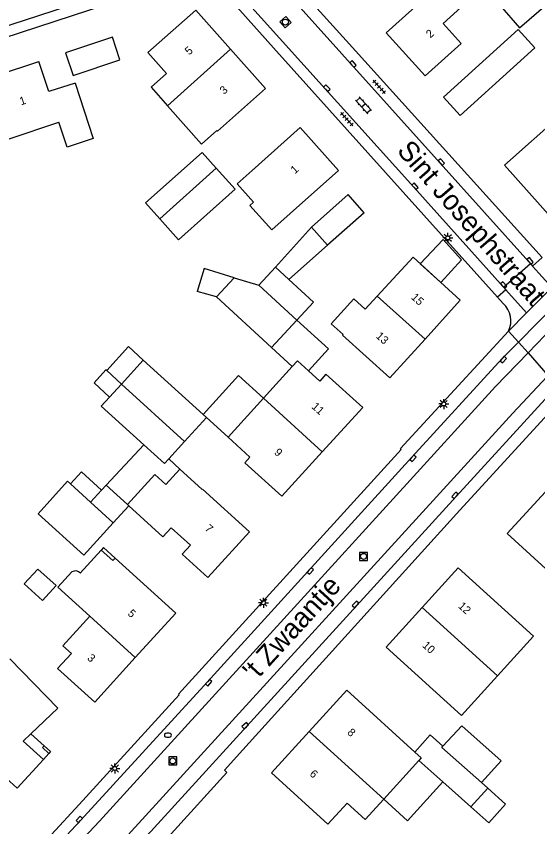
# Model space of a CAD drawing. Extents: x 136000 to 138005, y 398500 to 400500.
# Drawn here: x 137573 to 137638.1, y 398931.3 to 399032.5 of the extents above; entities that cross this region are included whole.
import ezdxf

# ---------------------------------------------------------------- set-up
doc = ezdxf.new("R2010")
doc.units = 0
for name, color, linetype in [('gg-anno-huisnummerreeks BGT', 7, 'Continuous'), ('gg-anno-openbare ruimte label', 7, 'Continuous'), ('gg-bbg-bijgebouw', 7, 'Continuous'), ('gg-bbg-gedigitaliseerde bebouwing', 7, 'Continuous'), ('gg-bbg-gedigitaliseerde bijgebouw', 7, 'Continuous'), ('gg-bbg-hoofdgebouw', 7, 'Continuous'), ('gg-bbg-luifel en loopbrug', 7, 'Continuous'), ('gg-bbg-onder overbouw', 7, 'Continuous'), ('gg-bbg-pand overbouw', 7, 'Continuous'), ('gg-bbg-pilaar onder overbouw', 7, 'Continuous'), ('gg-bbg-pilaar pand', 7, 'Continuous'), ('gg-bbg-tussenscheiding', 7, 'Continuous'), ('gg-knt-verharding', 7, 'Continuous'), ('gt-bbg-plantopografie pand', 7, 'Continuous'), ('gt-grn-weggrens', 7, 'Continuous'), ('gt-symb-brandkraan', 7, 'Continuous'), ('gt-symb-klinker verharding', 7, 'Continuous'), ('gt-symb-kolk', 7, 'Continuous'), ('gt-symb-lichtmast', 7, 'Continuous'), ('gt-symb-rioolschacht', 7, 'Continuous'), ('gt-symb-tegel verharding', 7, 'Continuous')]:
    doc.layers.add(name, color=color, linetype=linetype)

# ---------------------------------------------------------------- blocks, each defined once
blk = doc.blocks.new('gt0-KOLK')
at = {"layer": 'gt-symb-kolk'}
blk.add_lwpolyline([(0, 0), (0.37, 0), (0.37, 0.4), (-0.38, 0.4), (-0.38, 0), (0, 0)], dxfattribs=at)
blk = doc.blocks.new('gt0-LMAST')
at = {"layer": 'gt-symb-lichtmast'}
for p, q in [((-0.18, 0.17), (-0.45, 0.44)), ((-0.01, 0.25), (-0.01, 0.62)), ((0.17, 0.17), (0.44, 0.44)), ((-0.26, 0), (-0.63, 0)), ((-0.18, -0.18), (-0.45, -0.45)), ((-0.01, -0.25), (-0.01, -0.63)), ((0.44, -0.45), (0.17, -0.18)), ((0.24, 0), (0.62, 0))]:
    blk.add_line(p, q, dxfattribs=at)
blk.add_circle((-0.01, 0), 0.25, dxfattribs=at)
blk = doc.blocks.new('gt0-TEG1')
at = {"layer": 'gt-symb-tegel verharding'}
for p, q in [((-1.12, 0), (1.12, 0)), ((-0.9, -0.25), (-0.9, 0.25)), ((-0.45, -0.25), (-0.45, 0.25)), ((0, -0.25), (0, 0.25)), ((0.45, -0.25), (0.45, 0.25)), ((0.9, -0.25), (0.9, 0.25))]:
    blk.add_line(p, q, dxfattribs=at)
blk = doc.blocks.new('gt0-KL1')
at = {"layer": 'gt-symb-klinker verharding'}
for p, q in [((-1.15, 0.3), (1.15, 0.3)), ((-1, -0.3), (-1, 0.3)), ((-0.5, 0.3), (-0.5, 0.45)), ((0, -0.3), (0, 0.3)), ((0.5, 0.3), (0.5, 0.45)), ((1, -0.3), (1, 0.3)), ((-1.15, -0.3), (1.15, -0.3)), ((-0.5, -0.45), (-0.5, -0.3)), ((0.5, -0.45), (0.5, -0.3))]:
    blk.add_line(p, q, dxfattribs=at)
blk = doc.blocks.new('gt0-RS')
at = {"layer": 'gt-symb-rioolschacht'}
blk.add_lwpolyline([(-0.5, -0.5), (0.5, -0.5), (0.5, 0.5), (-0.5, 0.5)], close=True, dxfattribs=at)
blk.add_circle((0, 0), 0.375, dxfattribs=at)
blk = doc.blocks.new('gt0-BR')
at = {"layer": 'gt-symb-brandkraan'}
for centre, radius, start, end in [((-0.24, 0), 0.206, 107.5669, 252.4331), ((0.6, -2.66), 3, 106.892, 107.5669), ((0, -0.69), 0.938, 73.108, 106.892), ((-0.6, -2.66), 3, 72.4331, 73.108), ((0.24, 0), 0.206, 287.567, 72.4331), ((0.6, 2.66), 3, 252.4331, 253.108), ((0, 0.69), 0.938, 253.108, 286.8921), ((-0.6, 2.66), 3, 286.8921, 287.567)]:
    blk.add_arc(centre, radius, start, end, dxfattribs=at)

msp = doc.modelspace()

# ---------------------------------------------------------------- linework, layer by layer
at = {"layer": 'gg-bbg-bijgebouw'}
for p, q in [((137628.38, 399020.13), (137626.3, 399022.42)), ((137616.42, 399007.98), (137614.42, 399010.23)), ((137596.73, 398982.4), (137594, 398979.4)), ((137594, 398979.4), (137592.02, 398977.22)), ((137592.02, 398977.22), (137591.5, 398976.65))]:
    msp.add_line(p, q, dxfattribs=at)
msp.add_lwpolyline([(137579.13, 399027.95), (137580.08, 399025.1), (137585.93, 399027.06), (137585.01, 399029.92), (137579.13, 399027.95)], dxfattribs=at)
at = {"layer": 'gg-bbg-gedigitaliseerde bebouwing'}
for p, q in [((137589.81, 399023.65), (137591.86, 399021.34)), ((137598.09, 399018.17), (137604.09, 399023.48)), ((137572.11, 399017.22), (137578.33, 399019.27)), ((137602.42, 399013.24), (137608.43, 399018.62)), ((137613.21, 399013.26), (137607.19, 399007.89)), ((137618.01, 398997.54), (137622.51, 399002.44)), ((137607.44, 398988.77), (137603.85, 398984.83)), ((137603.85, 398984.83), (137599.42, 398979.95)), ((137580.99, 398962.96), (137583.61, 398965.84)), ((137578.19, 398946.12), (137572.2, 398952.27)), ((137623.23, 398939.55), (137618.84, 398934.74))]:
    msp.add_line(p, q, dxfattribs=at)
for points in [[(137624, 399025.06), (137628.51, 399029.11), (137626.26, 399031.62), (137629.36, 399034.41), (137627.92, 399036.01), (137632.04, 399039.71), (137629.63, 399042.39)], [(137580.36, 399024.17), (137582.6, 399017.23), (137579.33, 399016.17), (137578.33, 399019.27)], [(137591.86, 399021.34), (137596.11, 399016.55), (137598.01, 399018.25), (137598.09, 399018.17)], [(137607.19, 399007.89), (137604.88, 399005.82), (137602.13, 399008.89), (137602.59, 399009.3), (137600.56, 399011.57), (137602.42, 399013.24)], [(137619.6, 398987.34), (137613.71, 398992.69), (137613.78, 398992.76), (137612.3, 398994.1), (137615.12, 398997.22), (137616.54, 398995.93), (137618.01, 398997.54)], [(137609.46, 398988.21), (137608.07, 398989.47), (137607.44, 398988.77)], [(137616.22, 398983.65), (137611.64, 398987.81), (137610.86, 398986.94), (137609.46, 398988.21)], [(137599.42, 398979.95), (137602.15, 398977.46), (137601.52, 398976.76), (137606.15, 398972.56)], [(137582.17, 398957.6), (137578.19, 398961.21), (137579.93, 398963.12)], [(137633.04, 398950.14), (137637.55, 398955.1), (137628.15, 398963.64)], [(137582.17, 398957.6), (137578.81, 398953.89), (137579.87, 398952.93), (137578.16, 398951.05), (137582.79, 398946.85)], [(137619.13, 398953.71), (137628.53, 398945.17), (137633.04, 398950.14)], [(137604.84, 398938.01), (137611.89, 398931.61), (137614.28, 398934.23), (137616.52, 398932.19), (137618.84, 398934.74)]]:
    msp.add_lwpolyline(points, dxfattribs=at)
msp.add_arc((137580.37, 398962.41), 0.836, 41.2073, 121.7679, dxfattribs=at)
at = {"layer": 'gg-bbg-gedigitaliseerde bijgebouw'}
for p, q in [((137609.85, 399006.17), (137614.42, 399010.23)), ((137616.42, 399007.98), (137611.85, 399003.92)), ((137605.35, 399001.17), (137609.85, 399006.17)), ((137611.85, 399003.92), (137607.02, 398999.63)), ((137605.35, 399001.17), (137603.26, 398998.91)), ((137597.99, 398997.47), (137600.2, 398999.85)), ((137600.2, 398999.85), (137603.26, 398998.91)), ((137604.84, 398991.13), (137597.99, 398997.47)), ((137608.01, 398994.56), (137604.84, 398991.13)), ((137588.84, 398989.57), (137586.13, 398986.58)), ((137596.32, 398982.77), (137588.84, 398989.57)), ((137586.13, 398986.58), (137584.65, 398984.96)), ((137596.73, 398982.4), (137596.32, 398982.77)), ((137588.92, 398978.99), (137591.5, 398976.65)), ((137579.4, 398974.43), (137579.75, 398974.11)), ((137579.75, 398974.11), (137582.28, 398971.82)), ((137584.2, 398973.96), (137583.64, 398973.34)), ((137586.86, 398971.54), (137584.2, 398973.96)), ((137583.64, 398973.34), (137582.28, 398971.82)), ((137587.03, 398971.39), (137585.09, 398969.26)), ((137626.21, 398936.9), (137623.23, 398939.55)), ((137629.71, 398933.78), (137626.21, 398936.9)), ((137631.04, 398936.81), (137631.85, 398936.09)), ((137629.71, 398933.78), (137631.85, 398936.09))]:
    msp.add_line(p, q, dxfattribs=at)
for points in [[(137633.33, 399033.89), (137635.78, 399031.06), (137642.09, 399036.55), (137639.63, 399039.37), (137633.33, 399033.89)], [(137628.38, 399020.13), (137637.68, 399028.57), (137635.6, 399030.86), (137626.3, 399022.42)], [(137597.95, 399013.54), (137596.19, 399015.51), (137589.13, 399009.19), (137590.92, 399007.2)], [(137597.95, 399013.54), (137600.31, 399010.91), (137593.25, 399004.59), (137590.92, 399007.2)], [(137608.01, 398994.56), (137610.08, 398996.8), (137607.02, 398999.63)], [(137584.65, 398984.96), (137583.61, 398983.81), (137588.92, 398978.99)], [(137585.09, 398969.26), (137581.41, 398965.2), (137575.72, 398970.37), (137579.4, 398974.43)], [(137577.97, 398961.41), (137575.69, 398963.48), (137573.99, 398961.62), (137576.27, 398959.55), (137577.97, 398961.41)], [(137628.59, 398943.9), (137633.48, 398939.54), (137631.04, 398936.81)]]:
    msp.add_lwpolyline(points, dxfattribs=at)
at = {"layer": 'gg-bbg-hoofdgebouw'}
for p, q in [((137604.09, 399023.48), (137599.74, 399028.39)), ((137569.6, 399024.8), (137575.82, 399026.85)), ((137608.43, 399018.62), (137613.21, 399013.26)), ((137619.6, 398987.34), (137624, 398992.19)), ((137611.18, 398978.11), (137616.22, 398983.65)), ((137606.15, 398972.56), (137611.18, 398978.11)), ((137593.4, 398975.96), (137596.21, 398973.4)), ((137596.91, 398962.4), (137602.11, 398968.12)), ((137592.89, 398957.97), (137585.33, 398964.84)), ((137623.64, 398958.68), (137628.15, 398963.64)), ((137619.13, 398953.71), (137623.64, 398958.68)), ((137587.84, 398952.41), (137592.89, 398957.97)), ((137582.79, 398946.85), (137587.84, 398952.41)), ((137609.55, 398943.19), (137614.24, 398948.34)), ((137614.24, 398948.34), (137622.72, 398940.62)), ((137578.19, 398946.12), (137574.82, 398942.9)), ((137626.24, 398941.34), (137628.59, 398943.9)), ((137604.84, 398938.01), (137609.55, 398943.19))]:
    msp.add_line(p, q, dxfattribs=at)
for points in [[(137624, 399025.06), (137619.16, 399030.45), (137623.55, 399034.4), (137622.28, 399035.83), (137625.45, 399038.68)], [(137599.74, 399028.39), (137595.39, 399033.29), (137589.4, 399027.97), (137591.73, 399025.35), (137589.81, 399023.65)], [(137580.36, 399024.17), (137577.07, 399023.1), (137575.82, 399026.85)], [(137633.92, 399013.9), (137640.05, 399007), (137645.37, 399011.71), (137643.37, 399013.97), (137645.1, 399015.5), (137640.96, 399020.17), (137633.92, 399013.9)], [(137624, 398992.19), (137628.4, 398997.04), (137622.51, 399002.44)], [(137586.86, 398971.54), (137590.29, 398975.3), (137591.67, 398974.05), (137593.4, 398975.96)], [(137596.21, 398973.4), (137596.25, 398973.45), (137602.11, 398968.12)], [(137639.48, 398973.62), (137634.25, 398967.91), (137640.5, 398962.21), (137645.74, 398967.94)], [(137587.03, 398971.39), (137591.29, 398967.51), (137592.31, 398968.64), (137594.72, 398966.44), (137593.7, 398965.32), (137596.91, 398962.4)], [(137622.72, 398940.62), (137624.65, 398942.79), (137626.24, 398941.34)], [(137576.38, 398939.7), (137573.12, 398936.09), (137570.32, 398938.62), (137568.59, 398936.94)]]:
    msp.add_lwpolyline(points, dxfattribs=at)
at = {"layer": 'gg-bbg-luifel en loopbrug'}
for p, q in [((137597.99, 398997.47), (137595.55, 398998.12)), ((137604.84, 398991.13), (137607.44, 398988.77)), ((137584.28, 398988.26), (137586.13, 398986.58)), ((137596.73, 398982.4), (137599.42, 398979.95)), ((137588.92, 398978.99), (137584.2, 398973.96)), ((137593.4, 398975.96), (137592.02, 398977.22)), ((137631.85, 398936.09), (137634.05, 398934.13))]:
    msp.add_line(p, q, dxfattribs=at)
for points in [[(137600.2, 398999.85), (137596.45, 399001.02), (137595.55, 398998.12)], [(137608.01, 398994.56), (137611.96, 398990.96), (137609.46, 398988.21)], [(137588.84, 398989.57), (137586.99, 398991.25), (137584.28, 398988.26)], [(137584.28, 398988.26), (137584.18, 398988.35), (137582.71, 398986.72), (137584.65, 398984.96)], [(137603.85, 398984.83), (137600.74, 398987.65), (137596.32, 398982.77)], [(137579.75, 398974.11), (137581.15, 398975.63), (137583.64, 398973.34)], [(137618.84, 398934.74), (137621.8, 398932.05), (137626.21, 398936.9)], [(137634.05, 398934.13), (137631.96, 398931.78), (137629.71, 398933.78)]]:
    msp.add_lwpolyline(points, dxfattribs=at)
at = {"layer": 'gg-bbg-onder overbouw'}
for points in [[(137583.61, 398965.84), (137585.06, 398964.53), (137585.33, 398964.84)], [(137574.82, 398942.9), (137573.87, 398941.99), (137576.38, 398939.7)]]:
    msp.add_lwpolyline(points, dxfattribs=at)
at = {"layer": 'gg-bbg-pand overbouw'}
for p, q in [((137576.47, 398941.41), (137574.82, 398942.9)), ((137576.38, 398939.7), (137577.05, 398940.45))]:
    msp.add_line(p, q, dxfattribs=at)
msp.add_lwpolyline([(137585.33, 398964.84), (137583.89, 398966.15), (137583.61, 398965.84)], dxfattribs=at)
at = {"layer": 'gg-bbg-pilaar onder overbouw'}
msp.add_lwpolyline([(137577.05, 398940.45), (137576.26, 398941.17), (137576.47, 398941.41)], dxfattribs=at)
at = {"layer": 'gg-bbg-pilaar pand'}
msp.add_lwpolyline([(137576.47, 398941.41), (137577.27, 398940.69), (137577.05, 398940.45)], dxfattribs=at)
at = {"layer": 'gg-bbg-tussenscheiding'}
for p, q in [((137591.86, 399021.34), (137599.74, 399028.39)), ((137597.95, 399013.54), (137590.92, 399007.2)), ((137611.85, 399003.92), (137609.85, 399006.17)), ((137607.02, 398999.63), (137605.35, 399001.17)), ((137603.26, 398998.91), (137608.01, 398994.56)), ((137618.01, 398997.54), (137624, 398992.19)), ((137586.13, 398986.58), (137594, 398979.4)), ((137603.85, 398984.83), (137611.18, 398978.11)), ((137582.28, 398971.82), (137585.09, 398969.26)), ((137586.86, 398971.54), (137587.03, 398971.39)), ((137623.64, 398958.68), (137633.04, 398950.14)), ((137582.17, 398957.6), (137587.84, 398952.41)), ((137609.55, 398943.19), (137616.66, 398936.72)), ((137616.66, 398936.72), (137618.84, 398934.74))]:
    msp.add_line(p, q, dxfattribs=at)
for points in [[(137622.72, 398940.62), (137623.53, 398939.88), (137623.23, 398939.55)], [(137631.04, 398936.81), (137626.11, 398941.2), (137626.24, 398941.34)]]:
    msp.add_lwpolyline(points, dxfattribs=at)
at = {"layer": 'gg-knt-verharding'}
for p, q in [((137603.35, 399041.49), (137614.17, 399029.48)), ((137625.89, 399014.16), (137602.8, 399039.87)), ((137594.45, 399038.7), (137519.34, 399014.04)), ((137599.41, 399036.94), (137622.6, 399011.15)), ((137633.05, 398997.41), (137605.11, 399028.58)), ((137614.17, 399029.48), (137638.6, 399002.38)), ((137622.6, 399011.15), (137633.81, 398998.66)), ((137633.81, 398998.66), (137637.14, 399001.63)), ((137635.65, 398991.82), (137644.9, 399001.21)), ((137633.74, 398996.64), (137633.05, 398997.41))]:
    msp.add_line(p, q, dxfattribs=at)
for points in [[(137510.56, 399009.86), (137516.87, 399011.94), (137577.85, 399031.89), (137594.78, 399037.49)], [(137594.78, 399037.49), (137596.88, 399037.24), (137598.42, 399036.05), (137605.11, 399028.58)], [(137637.14, 399001.63), (137636.96, 399001.85), (137625.89, 399014.16)], [(137636.85, 398990.48), (137639.98, 398993.74), (137646.19, 398999.93)], [(137574.52, 398927.35), (137577.39, 398930.31), (137580.86, 398934.06), (137593.34, 398947.76), (137593.24, 398947.86), (137621.04, 398978.42), (137620.93, 398978.51), (137634.41, 398993.2)], [(137575.62, 398926.34), (137578.11, 398928.95), (137581.02, 398932.06), (137596.85, 398949.41), (137622.34, 398977.43), (137633.63, 398989.77), (137635.65, 398991.82)], [(137576.92, 398925.12), (137583.4, 398932), (137632.81, 398986.29), (137636.85, 398990.48)], [(137579.74, 398922.52), (137586.09, 398929.32), (137634.96, 398982.96), (137639.23, 398987.54), (137639.34, 398987.66)], [(137581.03, 398921.32), (137589.77, 398930.69), (137627.9, 398972.55), (137639, 398984.68), (137640.54, 398986.3)], [(137641.61, 398985.31), (137627.93, 398970.38), (137601.26, 398940.88), (137598.96, 398938.36), (137599.28, 398938.06), (137592.34, 398930.41), (137585.69, 398923.23), (137579.97, 398917.26), (137575.7, 398913.09), (137573.01, 398910.41)]]:
    msp.add_lwpolyline(points, dxfattribs=at)
msp.add_arc((137631.91, 398994.49), 2.81, 332.5714, 49.5739, dxfattribs=at)
at = {"layer": 'gt-bbg-plantopografie pand'}
msp.add_lwpolyline([(137625.98, 398999.26), (137623.41, 399001.61), (137626.25, 399004.65), (137628.57, 399002.08), (137625.98, 398999.26)], dxfattribs=at)
at = {"layer": 'gt-grn-weggrens'}
for p, q in [((137638.6, 399002.38), (137637.42, 399001.32)), ((137637.14, 399001.63), (137637.42, 399001.32)), ((137637.42, 399001.32), (137639.82, 398998.64)), ((137634.09, 398998.34), (137633.05, 398997.41)), ((137633.81, 398998.66), (137634.09, 398998.34)), ((137634.09, 398998.34), (137636.67, 398995.47)), ((137636.67, 398995.47), (137639.82, 398998.64)), ((137634.41, 398993.2), (137636.67, 398995.47)), ((137634.41, 398993.2), (137635.65, 398991.82)), ((137635.65, 398991.82), (137636.85, 398990.48)), ((137636.85, 398990.48), (137639.34, 398987.66))]:
    msp.add_line(p, q, dxfattribs=at)

# ---------------------------------------------------------------- block references
at = {"layer": 'gt-symb-brandkraan'}
msp.add_blockref('gt0-BR', (137591.92, 398942.73), dxfattribs=at)
at = {"layer": 'gt-symb-klinker verharding', "rotation": -48.161850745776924}
msp.add_blockref('gt0-KL1', (137616.31, 399021.38), dxfattribs=at)
at = {"layer": 'gt-symb-kolk'}
for p, rotation in [((137614.87, 399026.42), -48.485380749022), ((137611.6, 399023.39), -47.4719559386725), ((137625.89, 399014.16), -48.24275297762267), ((137622.6, 399011.15), -48.24275297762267), ((137636.96, 399001.85), -50.58397220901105), ((137633.68, 398998.81), -48.16273842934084), ((137633.63, 398989.77), -132.45988280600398), ((137622.34, 398977.43), -132.31114786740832), ((137627.9, 398972.55), 47.55151839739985), ((137609.54, 398963.36), -132.28291686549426), ((137615.48, 398958.92), 47.66008442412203), ((137596.85, 398949.41), -132.7226178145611), ((137601.71, 398943.78), 42.79696324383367), ((137581.02, 398932.06), 46.83215505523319)]:
    msp.add_blockref('gt0-KOLK', p, dxfattribs=dict(at, rotation=rotation))
at = {"layer": 'gt-symb-lichtmast'}
for p in [(137626.85, 399004.83), (137626.34, 398984.09), (137603.84, 398959.27), (137585.3, 398938.57)]:
    msp.add_blockref('gt0-LMAST', p, dxfattribs=at)
at = {"layer": 'gt-symb-rioolschacht', "rotation": -48.00000872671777}
msp.add_blockref('gt0-RS', (137606.58, 399031.78), dxfattribs=at)
at = {"layer": 'gt-symb-rioolschacht'}
for p in [(137616.33, 398965.06), (137592.53, 398939.51)]:
    msp.add_blockref('gt0-RS', p, dxfattribs=at)
at = {"layer": 'gt-symb-tegel verharding'}
for p, rotation in [((137618.27, 399023.7), -48.16185074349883), ((137614.23, 399019.67), -48.161850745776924)]:
    msp.add_blockref('gt0-TEG1', p, dxfattribs=dict(at, rotation=rotation))

# ---------------------------------------------------------------- texts
at = {"layer": 'gg-anno-huisnummerreeks BGT'}
for s, rotation, p in [('2', 41.9, (137624.66, 399029.73)), ('5', 41.6, (137594.57, 399027.6)), ('3', 41.6, (137598.92, 399022.69)), ('1', 18.2, (137573.59, 399021.38)), ('1', 41.8, (137607.77, 399012.77)), ('15', 317.8, (137622.19, 398997.31)), ('13', 317.8, (137617.79, 398992.46)), ('11', 317.8, (137609.77, 398983.65)), ('9', 317.8, (137605.1, 398977.93)), ('7', 317.7, (137596.45, 398968.42)), ('12', 317.8, (137628.06, 398958.74)), ('5', 317.8, (137586.82, 398957.81)), ('10', 317.8, (137623.59, 398953.83)), ('3', 317.8, (137581.77, 398952.25)), ('8', 317.7, (137614.22, 398942.95)), ('6', 317.7, (137609.52, 398937.78))]:
    msp.add_text(s, height=1, rotation=rotation, dxfattribs=at).set_placement(p)
at = {"layer": 'gg-anno-openbare ruimte label'}
for s, rotation, p in [('Sint Josephstraat', 311.1, (137620.39, 399015.65)), ("'t Zwaantje", 47.6, (137602.85, 398949.37))]:
    msp.add_text(s, height=2.5, rotation=rotation, dxfattribs=at).set_placement(p)

doc.saveas('drawing.dxf')
